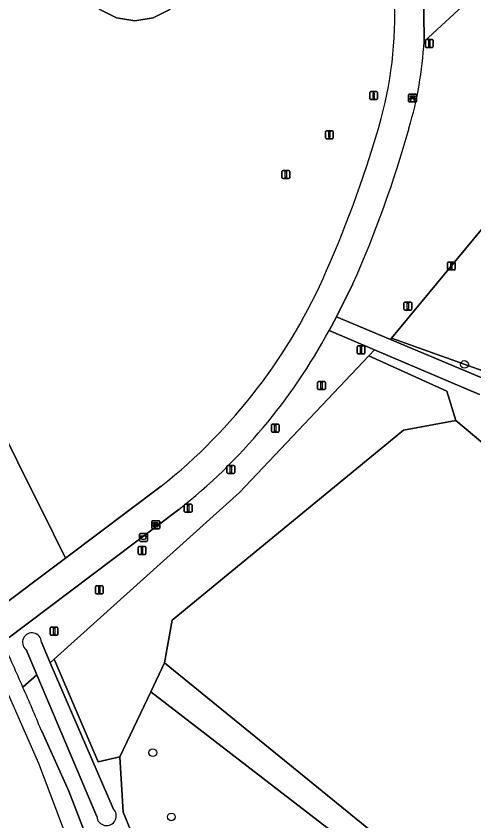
# Model space of a CAD drawing. Extents: x 160455 to 162082, y 388339 to 389736.
# Drawn here: x 160689.7 to 160747.8, y 388521.8 to 388623.8 of the extents above; entities that cross this region are included whole.
import ezdxf

# ---------------------------------------------------------------- set-up
doc = ezdxf.new("R2010")
doc.units = 0
for name, color, linetype in [('IMGEO_Afvalbak', 7, 'Continuous'), ('IMGEO_Bank', 7, 'Continuous'), ('IMGEO_Boom', 7, 'Continuous'), ('IMGEO_Fietspad_gesloten', 7, 'Continuous'), ('IMGEO_Groenvoorziening', 7, 'Continuous'), ('IMGEO_Lichtmast', 7, 'Continuous'), ('IMGEO_Loofbos', 7, 'Continuous'), ('IMGEO_Terreindeel_halfverhard', 7, 'Continuous'), ('IMGEO_Voetpad_halfverhard', 7, 'Continuous'), ('IMGEO_Voetpad_open', 7, 'Continuous'), ('IMGEO_Waterloop', 7, 'Continuous')]:
    doc.layers.add(name, color=color, linetype=linetype)

msp = doc.modelspace()

# ---------------------------------------------------------------- linework, layer by layer
at = {"layer": 'IMGEO_Afvalbak'}
for p, q in [((160705.39, 388557.31), (160705.39, 388558.11)), ((160705.39, 388558.11), (160705.39, 388557.31)), ((160705.49, 388558.21), (160706.28, 388558.21)), ((160706.28, 388558.21), (160705.49, 388558.21)), ((160706.38, 388558.11), (160706.38, 388557.31)), ((160706.38, 388557.31), (160706.38, 388558.11)), ((160706.28, 388557.21), (160705.49, 388557.21)), ((160705.49, 388557.21), (160706.28, 388557.21))]:
    msp.add_line(p, q, dxfattribs=at)
msp.add_lwpolyline([(160705.53, 388557.92), (160706.23, 388557.92), (160706.09, 388557.45), (160705.68, 388557.45), (160705.53, 388557.92)], dxfattribs=at)
for centre, start, end in [((160705.49, 388558.11), 90, 180), ((160705.49, 388558.11), 90, 180), ((160706.28, 388558.11), 0, 90), ((160706.28, 388558.11), 360, 90), ((160705.49, 388557.31), 180, 270), ((160705.49, 388557.31), 180, 270), ((160706.28, 388557.31), 270, 0), ((160706.28, 388557.31), 270, 0)]:
    msp.add_arc(centre, 0.1, start, end, dxfattribs=at)
at = {"layer": 'IMGEO_Bank'}
for p, q in [((160739.48, 388612.99), (160739.48, 388613.83)), ((160739.48, 388613.83), (160739.48, 388612.99)), ((160739.56, 388613.92), (160740.4, 388613.92)), ((160740.4, 388613.92), (160739.56, 388613.92)), ((160739.79, 388613.43), (160739.79, 388613.53)), ((160739.83, 388613.53), (160739.83, 388613.43)), ((160740.12, 388613.54), (160739.84, 388613.54)), ((160740.13, 388613.43), (160740.13, 388613.53)), ((160740.17, 388613.53), (160740.17, 388613.43)), ((160740.48, 388613.84), (160740.48, 388613)), ((160740.48, 388613), (160740.48, 388613.84)), ((160740.41, 388612.92), (160739.57, 388612.92)), ((160739.57, 388612.92), (160740.41, 388612.92)), ((160740.18, 388613.32), (160739.78, 388613.32)), ((160739.84, 388613.42), (160740.12, 388613.42)), ((160706.93, 388558.89), (160706.93, 388559.73)), ((160706.93, 388559.73), (160706.93, 388558.89)), ((160707, 388559.82), (160707.84, 388559.82)), ((160707.84, 388559.82), (160707, 388559.82)), ((160707.24, 388559.32), (160707.24, 388559.43)), ((160707.28, 388559.43), (160707.28, 388559.32)), ((160707.57, 388559.43), (160707.29, 388559.43)), ((160707.58, 388559.32), (160707.58, 388559.43)), ((160707.62, 388559.43), (160707.62, 388559.32)), ((160707.93, 388559.74), (160707.93, 388558.9)), ((160707.93, 388558.9), (160707.93, 388559.74)), ((160707.85, 388558.82), (160707.01, 388558.82)), ((160707.01, 388558.82), (160707.85, 388558.82)), ((160707.62, 388559.21), (160707.23, 388559.21)), ((160707.29, 388559.32), (160707.57, 388559.32))]:
    msp.add_line(p, q, dxfattribs=at)
for points in [[(160739.78, 388613.54), (160739.7, 388613.54), (160739.7, 388613.7), (160740.26, 388613.7), (160740.26, 388613.54), (160740.18, 388613.54)], [(160739.73, 388613.32), (160739.59, 388613.32), (160739.7, 388613.42), (160739.78, 388613.42)], [(160739.78, 388613.31), (160739.78, 388613.1), (160739.73, 388613.1), (160739.73, 388613.31)], [(160740.18, 388613.42), (160740.26, 388613.42), (160740.37, 388613.32), (160740.23, 388613.32)], [(160740.23, 388613.31), (160740.23, 388613.1), (160740.18, 388613.1), (160740.18, 388613.31)], [(160707.23, 388559.43), (160707.14, 388559.43), (160707.14, 388559.6), (160707.71, 388559.6), (160707.71, 388559.43), (160707.63, 388559.43)], [(160707.18, 388559.21), (160707.03, 388559.21), (160707.14, 388559.32), (160707.23, 388559.32)], [(160707.23, 388559.21), (160707.23, 388559), (160707.18, 388559), (160707.18, 388559.21)], [(160707.63, 388559.32), (160707.71, 388559.32), (160707.82, 388559.21), (160707.68, 388559.21)], [(160707.67, 388559.21), (160707.67, 388559), (160707.63, 388559), (160707.63, 388559.21)]]:
    msp.add_lwpolyline(points, dxfattribs=at)
for centre, radius, start, end in [((160739.56, 388613.84), 0.0779, 92.4484, 184.2845), ((160739.56, 388613.84), 0.0779, 92.4484, 184.2845), ((160739.78, 388613.53), 0.00671, 2.8957, 87.1043), ((160739.84, 388613.53), 0.00671, 92.8957, 177.1043), ((160740.12, 388613.53), 0.00671, 2.8957, 87.1043), ((160740.18, 388613.53), 0.00671, 92.8957, 177.1043), ((160740.4, 388613.84), 0.0779, 2.4484, 94.2845), ((160740.4, 388613.84), 0.0779, 2.4484, 94.2845), ((160739.56, 388613), 0.0779, 182.4484, 274.2845), ((160739.56, 388613), 0.0779, 182.4484, 274.2845), ((160739.73, 388613.31), 0.00671, 2.8957, 87.1043), ((160739.78, 388613.43), 0.00671, 272.8957, 357.1043), ((160739.79, 388613.31), 0.00671, 92.8957, 177.1043), ((160739.84, 388613.43), 0.00671, 182.8957, 267.1043), ((160740.12, 388613.43), 0.00671, 272.8957, 357.1043), ((160740.18, 388613.43), 0.00671, 182.8957, 267.1043), ((160740.18, 388613.31), 0.00671, 2.8957, 87.1043), ((160740.23, 388613.31), 0.00671, 92.8957, 177.1043), ((160740.4, 388613), 0.0779, 272.4484, 4.2845), ((160740.4, 388613), 0.0779, 272.4484, 4.2845), ((160707.01, 388559.74), 0.0779, 92.4484, 184.2845), ((160707.01, 388559.74), 0.0779, 92.4484, 184.2845), ((160707.23, 388559.43), 0.00671, 2.8957, 87.1043), ((160707.29, 388559.43), 0.00671, 92.8957, 177.1043), ((160707.57, 388559.43), 0.00671, 2.8957, 87.1043), ((160707.63, 388559.43), 0.00671, 92.8957, 177.1043), ((160707.85, 388559.74), 0.0779, 2.4484, 94.2845), ((160707.85, 388559.74), 0.0779, 2.4484, 94.2845), ((160707.01, 388558.89), 0.0779, 182.4484, 274.2845), ((160707.01, 388558.89), 0.0779, 182.4484, 274.2845), ((160707.18, 388559.21), 0.00671, 2.8957, 87.1043), ((160707.23, 388559.32), 0.00671, 272.8957, 357.1043), ((160707.23, 388559.21), 0.00671, 92.8957, 177.1043), ((160707.29, 388559.32), 0.00671, 182.8957, 267.1043), ((160707.57, 388559.32), 0.00671, 272.8957, 357.1043), ((160707.63, 388559.32), 0.00671, 182.8957, 267.1043), ((160707.62, 388559.21), 0.00671, 2.8957, 87.1043), ((160707.68, 388559.21), 0.00671, 92.8957, 177.1043), ((160707.85, 388558.89), 0.0779, 272.4484, 4.2845), ((160707.85, 388558.89), 0.0779, 272.4484, 4.2845)]:
    msp.add_arc(centre, radius, start, end, dxfattribs=at)
at = {"layer": 'IMGEO_Boom'}
for centre in [(160746.56, 388579.65), (160707.06, 388530.43), (160709.4, 388522.28)]:
    msp.add_circle(centre, 0.489, dxfattribs=at)
at = {"layer": 'IMGEO_Fietspad_gesloten'}
for points in [[(160574.82, 388710.91), (160574.14, 388711.72), (160572.35, 388710.06), (160572.35, 388710.06), (160587.45, 388694.96), (160611.83, 388666.53), (160639.49, 388627.54), (160648.43, 388611.61), (160655.95, 388600.93), (160660.01, 388593.71), (160679, 388559.85), (160692.55, 388529.11), (160702.86, 388501.79), (160707.89, 388486.56), (160715.28, 388462.44), (160720.45, 388424.01), (160723.24, 388373.68), (160723.03, 388370.89)], [(160741.44, 388620.59), (160741.36, 388627.9)], [(160729.41, 388583.95), (160730.35, 388585.68), (160732.41, 388589.87)], [(160708.11, 388564.2), (160695.99, 388555.1), (160686.45, 388547.94), (160688.1, 388544.3), (160688.39, 388544.67), (160710.35, 388561.25)], [(160723.03, 388370.89), (160725.06, 388371.05), (160722.24, 388417.23), (160722.1, 388419.34), (160721.07, 388434.54), (160718.42, 388455.16), (160718.37, 388455.44), (160712.46, 388480.25), (160708.52, 388492.94), (160708.48, 388493.05), (160707.71, 388495.4), (160706.62, 388498.89), (160706.25, 388500), (160696.43, 388525.56), (160692.98, 388533.16), (160692.9, 388533.3)]]:
    msp.add_lwpolyline(points, dxfattribs=at)
for centre, radius, start, end in [((160685.34, 388624.21), 52.41, 345.1892, 21.3907), ((160694.2, 388623.12), 47.3, 343.3865, 356.936), ((160598.35, 388649.46), 142.98, 336.1024, 344.3172), ((160601.83, 388648.15), 143, 335.948, 344.3584), ((160664.14, 388619.64), 70.76, 308.4231, 336.599), ((160664.76, 388618.88), 73.48, 308.3435, 331.6187), ((160385.54, 388405.43), 332.9, 23.6, 24.6552), ((160400.48, 388412.03), 316.57, 22.5231, 23.5875)]:
    msp.add_arc(centre, radius, start, end, dxfattribs=at)
at = {"layer": 'IMGEO_Groenvoorziening'}
for points in [[(160581.5, 388727.64), (160577.24, 388725.8), (160586.74, 388715.47), (160592.32, 388709.41), (160615, 388684.74), (160633.74, 388660.65), (160652.29, 388633.02), (160671.22, 388604.84), (160677.84, 388591.55), (160680.76, 388585.67), (160694.46, 388558.16), (160695.99, 388555.1), (160708.11, 388564.2)], [(160694.46, 388558.16), (160680.76, 388585.67), (160677.84, 388591.55), (160671.22, 388604.84), (160652.29, 388633.02), (160633.74, 388660.65), (160615, 388684.74), (160592.32, 388709.41), (160586.74, 388715.47), (160577.24, 388725.8), (160572.21, 388723.64), (160576.5, 388717.27), (160606.92, 388683.53)], [(160732.41, 388589.87), (160730.35, 388585.68), (160737.18, 388582.81), (160737.31, 388582.96), (160767.46, 388619.42), (160774.68, 388628.16), (160769.46, 388638.87), (160769.19, 388639.42), (160766.89, 388644.08), (160741.44, 388620.59)], [(160782.48, 388612.15), (160774.68, 388628.16), (160767.46, 388619.42), (160780.73, 388601.01), (160762.87, 388583.45), (160753.49, 388577.19), (160737.31, 388582.96), (160737.18, 388582.81), (160749.27, 388577.72), (160754.91, 388575.03), (160758.62, 388573.27), (160761.84, 388571.62), (160764.37, 388569.92), (160780.05, 388559.9), (160785.48, 388556.64)], [(160692.93, 388544.45), (160694.06, 388541.82), (160694.57, 388542.28), (160718.04, 388563.4), (160734.44, 388580.72), (160735.17, 388581.49), (160729.41, 388583.95)], [(160748.45, 388575.82), (160735.17, 388581.49), (160734.44, 388580.72), (160744.31, 388576.26), (160745.48, 388572.54), (160793.06, 388532.57), (160793.88, 388524.92), (160793.2, 388519.2)], [(160710.35, 388561.25), (160688.39, 388544.67), (160688.1, 388544.3)], [(160686.45, 388547.94), (160695.99, 388555.1), (160694.46, 388558.16)], [(160690.6, 388538.71), (160692.35, 388540.28), (160690.99, 388543.51)], [(160729.72, 388485.57), (160731.02, 388484.78), (160735.24, 388491.72), (160723.25, 388500), (160708.53, 388510.17), (160703.31, 388522.9), (160702.88, 388529.91), (160700.13, 388529.26), (160694.57, 388542.28), (160694.06, 388541.82), (160702.03, 388523.34)], [(160734.65, 388520.57), (160708.52, 388541.82), (160706.79, 388538.15), (160733.16, 388517.82)], [(160699.96, 388522.32), (160692.35, 388540.28), (160690.6, 388538.71)], [(160692.9, 388533.3), (160692.98, 388533.16), (160696.43, 388525.56), (160706.25, 388500), (160706.62, 388498.89), (160707.71, 388495.4)]]:
    msp.add_lwpolyline(points, dxfattribs=at)
msp.add_lwpolyline([(160702.45, 388637.92), (160704.77, 388638.29), (160707.11, 388637.92), (160709.21, 388636.85), (160710.88, 388635.19), (160711.95, 388633.08), (160712.32, 388630.75), (160711.95, 388628.42), (160710.88, 388626.32), (160709.21, 388624.65), (160707.11, 388623.58), (160704.77, 388623.21), (160702.45, 388623.58), (160700.34, 388624.65), (160698.67, 388626.32), (160697.6, 388628.42), (160697.23, 388630.75), (160697.6, 388633.08), (160698.67, 388635.19), (160700.34, 388636.85)], close=True, dxfattribs=at)
for centre, radius, start, end in [((160685.34, 388624.21), 52.41, 345.1892, 21.3907), ((160694.2, 388623.12), 47.3, 343.3865, 356.936), ((160598.35, 388649.46), 142.98, 336.1024, 344.3172), ((160601.83, 388648.15), 143, 335.948, 344.3584), ((160664.14, 388619.64), 70.76, 308.4231, 336.599), ((160664.76, 388618.88), 73.48, 308.3435, 331.6187), ((160691.74, 388544.42), 1.19, 1.336, 230.5383), ((160385.54, 388405.43), 332.9, 23.6, 24.6552), ((160400.48, 388412.03), 316.57, 22.5231, 23.5875), ((160701.19, 388522.42), 1.24, 184.8886, 47.5088)]:
    msp.add_arc(centre, radius, start, end, dxfattribs=at)
at = {"layer": 'IMGEO_Lichtmast'}
for p, q in [((160741.6, 388619.94), (160741.6, 388620.74)), ((160741.6, 388620.74), (160741.6, 388619.94)), ((160741.7, 388620.84), (160742.49, 388620.84)), ((160742.49, 388620.84), (160741.7, 388620.84)), ((160742.59, 388620.74), (160742.59, 388619.94)), ((160742.59, 388619.94), (160742.59, 388620.74)), ((160742.49, 388619.84), (160741.7, 388619.84)), ((160741.7, 388619.84), (160742.49, 388619.84)), ((160734.56, 388613.33), (160734.56, 388614.13)), ((160734.56, 388614.13), (160734.56, 388613.33)), ((160734.66, 388614.23), (160735.44, 388614.23)), ((160735.44, 388614.23), (160734.66, 388614.23)), ((160735.54, 388614.13), (160735.54, 388613.33)), ((160735.54, 388613.33), (160735.54, 388614.13)), ((160735.44, 388613.23), (160734.66, 388613.23)), ((160734.66, 388613.23), (160735.44, 388613.23)), ((160728.94, 388608.37), (160728.94, 388609.17)), ((160728.94, 388609.17), (160728.94, 388608.37)), ((160729.04, 388609.27), (160729.83, 388609.27)), ((160729.83, 388609.27), (160729.04, 388609.27)), ((160729.93, 388609.17), (160729.93, 388608.37)), ((160729.93, 388608.37), (160729.93, 388609.17)), ((160729.83, 388608.27), (160729.04, 388608.27)), ((160729.04, 388608.27), (160729.83, 388608.27)), ((160723.42, 388603.32), (160723.42, 388604.12)), ((160723.42, 388604.12), (160723.42, 388603.32)), ((160723.52, 388604.22), (160724.31, 388604.22)), ((160724.31, 388604.22), (160723.52, 388604.22)), ((160724.41, 388604.12), (160724.41, 388603.32)), ((160724.41, 388603.32), (160724.41, 388604.12)), ((160724.31, 388603.22), (160723.52, 388603.22)), ((160723.52, 388603.22), (160724.31, 388603.22)), ((160744.4, 388591.73), (160744.4, 388592.53)), ((160744.4, 388592.53), (160744.4, 388591.73)), ((160744.5, 388592.63), (160745.29, 388592.63)), ((160745.29, 388592.63), (160744.5, 388592.63)), ((160745.39, 388592.53), (160745.39, 388591.73)), ((160745.39, 388591.73), (160745.39, 388592.53)), ((160745.29, 388591.63), (160744.5, 388591.63)), ((160744.5, 388591.63), (160745.29, 388591.63)), ((160738.88, 388586.64), (160738.88, 388587.44)), ((160738.88, 388587.44), (160738.88, 388586.64)), ((160738.98, 388587.54), (160739.77, 388587.54)), ((160739.77, 388587.54), (160738.98, 388587.54)), ((160739.87, 388587.44), (160739.87, 388586.64)), ((160739.87, 388586.64), (160739.87, 388587.44)), ((160739.77, 388586.54), (160738.98, 388586.54)), ((160738.98, 388586.54), (160739.77, 388586.54)), ((160732.95, 388581.09), (160732.95, 388581.89)), ((160732.95, 388581.89), (160732.95, 388581.09)), ((160733.05, 388581.99), (160733.84, 388581.99)), ((160733.84, 388581.99), (160733.05, 388581.99)), ((160733.94, 388581.89), (160733.94, 388581.09)), ((160733.94, 388581.09), (160733.94, 388581.89)), ((160733.84, 388580.99), (160733.05, 388580.99)), ((160733.05, 388580.99), (160733.84, 388580.99)), ((160727.95, 388576.57), (160727.95, 388577.37)), ((160727.95, 388577.37), (160727.95, 388576.57)), ((160728.05, 388577.47), (160728.84, 388577.47)), ((160728.84, 388577.47), (160728.05, 388577.47)), ((160728.94, 388577.37), (160728.94, 388576.57)), ((160728.94, 388576.57), (160728.94, 388577.37)), ((160728.84, 388576.47), (160728.05, 388576.47)), ((160728.05, 388576.47), (160728.84, 388576.47)), ((160722.08, 388571.17), (160722.08, 388571.97)), ((160722.08, 388571.97), (160722.08, 388571.17)), ((160722.18, 388572.07), (160722.97, 388572.07)), ((160722.97, 388572.07), (160722.18, 388572.07)), ((160723.07, 388571.97), (160723.07, 388571.17)), ((160723.07, 388571.17), (160723.07, 388571.97)), ((160722.97, 388571.07), (160722.18, 388571.07)), ((160722.18, 388571.07), (160722.97, 388571.07)), ((160716.45, 388565.93), (160716.45, 388566.73)), ((160716.45, 388566.73), (160716.45, 388565.93)), ((160716.55, 388566.83), (160717.34, 388566.83)), ((160717.34, 388566.83), (160716.55, 388566.83)), ((160717.44, 388566.73), (160717.44, 388565.93)), ((160717.44, 388565.93), (160717.44, 388566.73)), ((160717.34, 388565.83), (160716.55, 388565.83)), ((160716.55, 388565.83), (160717.34, 388565.83)), ((160711.04, 388561.02), (160711.04, 388561.82)), ((160711.04, 388561.82), (160711.04, 388561.02)), ((160711.14, 388561.92), (160711.93, 388561.92)), ((160711.93, 388561.92), (160711.14, 388561.92)), ((160712.03, 388561.82), (160712.03, 388561.02)), ((160712.03, 388561.02), (160712.03, 388561.82)), ((160711.93, 388560.92), (160711.14, 388560.92)), ((160711.14, 388560.92), (160711.93, 388560.92)), ((160705.2, 388555.66), (160705.2, 388556.46)), ((160705.2, 388556.46), (160705.2, 388555.66)), ((160705.3, 388556.56), (160706.09, 388556.56)), ((160706.09, 388556.56), (160705.3, 388556.56)), ((160706.19, 388556.46), (160706.19, 388555.66)), ((160706.19, 388555.66), (160706.19, 388556.46)), ((160706.09, 388555.56), (160705.3, 388555.56)), ((160705.3, 388555.56), (160706.09, 388555.56)), ((160699.78, 388550.66), (160699.78, 388551.46)), ((160699.78, 388551.46), (160699.78, 388550.66)), ((160699.88, 388551.56), (160700.67, 388551.56)), ((160700.67, 388551.56), (160699.88, 388551.56)), ((160700.77, 388551.46), (160700.77, 388550.66)), ((160700.77, 388550.66), (160700.77, 388551.46)), ((160700.67, 388550.56), (160699.88, 388550.56)), ((160699.88, 388550.56), (160700.67, 388550.56)), ((160694.05, 388545.42), (160694.05, 388546.22)), ((160694.05, 388546.22), (160694.05, 388545.42)), ((160694.15, 388546.32), (160694.94, 388546.32)), ((160694.94, 388546.32), (160694.15, 388546.32)), ((160695.04, 388546.22), (160695.04, 388545.42)), ((160695.04, 388545.42), (160695.04, 388546.22)), ((160694.94, 388545.32), (160694.15, 388545.32)), ((160694.15, 388545.32), (160694.94, 388545.32))]:
    msp.add_line(p, q, dxfattribs=at)
for points in [[(160742.02, 388620.71), (160742.17, 388620.71), (160742.17, 388619.96), (160742.02, 388619.96), (160742.02, 388620.71)], [(160734.97, 388614.1), (160735.12, 388614.1), (160735.12, 388613.35), (160734.97, 388613.35), (160734.97, 388614.1)], [(160729.36, 388609.15), (160729.51, 388609.15), (160729.51, 388608.4), (160729.36, 388608.4), (160729.36, 388609.15)], [(160723.84, 388604.1), (160723.99, 388604.1), (160723.99, 388603.35), (160723.84, 388603.35), (160723.84, 388604.1)], [(160744.82, 388592.51), (160744.97, 388592.51), (160744.97, 388591.76), (160744.82, 388591.76), (160744.82, 388592.51)], [(160739.3, 388587.41), (160739.45, 388587.41), (160739.45, 388586.66), (160739.3, 388586.66), (160739.3, 388587.41)], [(160733.37, 388581.86), (160733.52, 388581.86), (160733.52, 388581.11), (160733.37, 388581.11), (160733.37, 388581.86)], [(160728.37, 388577.35), (160728.52, 388577.35), (160728.52, 388576.6), (160728.37, 388576.6), (160728.37, 388577.35)], [(160722.5, 388571.95), (160722.65, 388571.95), (160722.65, 388571.2), (160722.5, 388571.2), (160722.5, 388571.95)], [(160716.87, 388566.7), (160717.02, 388566.7), (160717.02, 388565.95), (160716.87, 388565.95), (160716.87, 388566.7)], [(160711.46, 388561.79), (160711.61, 388561.79), (160711.61, 388561.04), (160711.46, 388561.04), (160711.46, 388561.79)], [(160705.62, 388556.44), (160705.77, 388556.44), (160705.77, 388555.69), (160705.62, 388555.69), (160705.62, 388556.44)], [(160700.2, 388551.43), (160700.35, 388551.43), (160700.35, 388550.68), (160700.2, 388550.68), (160700.2, 388551.43)], [(160694.47, 388546.2), (160694.62, 388546.2), (160694.62, 388545.45), (160694.47, 388545.45), (160694.47, 388546.2)]]:
    msp.add_lwpolyline(points, dxfattribs=at)
for centre, start, end in [((160741.7, 388620.74), 90, 180), ((160741.7, 388620.74), 90, 180), ((160742.49, 388620.74), 0, 90), ((160742.49, 388620.74), 360, 90), ((160741.7, 388619.94), 180, 270), ((160741.7, 388619.94), 180, 270), ((160742.49, 388619.94), 270, 0), ((160742.49, 388619.94), 270, 0), ((160734.66, 388614.13), 90, 180), ((160734.66, 388614.13), 90, 180), ((160735.44, 388614.13), 0, 90), ((160735.44, 388614.13), 360, 90), ((160734.66, 388613.33), 180, 270), ((160734.66, 388613.33), 180, 270), ((160735.44, 388613.33), 270, 0), ((160735.44, 388613.33), 270, 0), ((160729.04, 388609.17), 90, 180), ((160729.04, 388609.17), 90, 180), ((160729.04, 388608.37), 180, 270), ((160729.04, 388608.37), 180, 270), ((160729.83, 388609.17), 0, 90), ((160729.83, 388609.17), 360, 90), ((160729.83, 388608.37), 270, 0), ((160729.83, 388608.37), 270, 0), ((160723.52, 388604.12), 90, 180), ((160723.52, 388604.12), 90, 180), ((160723.52, 388603.32), 180, 270), ((160723.52, 388603.32), 180, 270), ((160724.31, 388604.12), 0, 90), ((160724.31, 388604.12), 360, 90), ((160724.31, 388603.32), 270, 0), ((160724.31, 388603.32), 270, 0), ((160744.5, 388592.53), 90, 180), ((160744.5, 388592.53), 90, 180), ((160745.29, 388592.53), 0, 90), ((160745.29, 388592.53), 360, 90), ((160744.5, 388591.73), 180, 270), ((160744.5, 388591.73), 180, 270), ((160745.29, 388591.73), 270, 0), ((160745.29, 388591.73), 270, 0), ((160738.98, 388587.44), 90, 180), ((160738.98, 388587.44), 90, 180), ((160739.77, 388587.44), 0, 90), ((160739.77, 388587.44), 360, 90), ((160738.98, 388586.64), 180, 270), ((160738.98, 388586.64), 180, 270), ((160739.77, 388586.64), 270, 0), ((160739.77, 388586.64), 270, 0), ((160733.05, 388581.89), 90, 180), ((160733.05, 388581.89), 90, 180), ((160733.84, 388581.89), 0, 90), ((160733.84, 388581.89), 360, 90), ((160733.05, 388581.09), 180, 270), ((160733.05, 388581.09), 180, 270), ((160733.84, 388581.09), 270, 0), ((160733.84, 388581.09), 270, 0), ((160728.05, 388577.37), 90, 180), ((160728.05, 388577.37), 90, 180), ((160728.84, 388577.37), 0, 90), ((160728.84, 388577.37), 360, 90), ((160728.05, 388576.57), 180, 270), ((160728.05, 388576.57), 180, 270), ((160728.84, 388576.57), 270, 0), ((160728.84, 388576.57), 270, 0), ((160722.18, 388571.97), 90, 180), ((160722.18, 388571.97), 90, 180), ((160722.97, 388571.97), 0, 90), ((160722.97, 388571.97), 360, 90), ((160722.18, 388571.17), 180, 270), ((160722.18, 388571.17), 180, 270), ((160722.97, 388571.17), 270, 0), ((160722.97, 388571.17), 270, 0), ((160716.55, 388566.73), 90, 180), ((160716.55, 388566.73), 90, 180), ((160717.34, 388566.73), 0, 90), ((160717.34, 388566.73), 360, 90), ((160716.55, 388565.93), 180, 270), ((160716.55, 388565.93), 180, 270), ((160717.34, 388565.93), 270, 0), ((160717.34, 388565.93), 270, 0), ((160711.14, 388561.82), 90, 180), ((160711.14, 388561.82), 90, 180), ((160711.93, 388561.82), 0, 90), ((160711.93, 388561.82), 360, 90), ((160711.14, 388561.02), 180, 270), ((160711.14, 388561.02), 180, 270), ((160711.93, 388561.02), 270, 0), ((160711.93, 388561.02), 270, 0), ((160705.3, 388556.46), 90, 180), ((160705.3, 388556.46), 90, 180), ((160706.09, 388556.46), 0, 90), ((160706.09, 388556.46), 360, 90), ((160705.3, 388555.66), 180, 270), ((160705.3, 388555.66), 180, 270), ((160706.09, 388555.66), 270, 0), ((160706.09, 388555.66), 270, 0), ((160699.88, 388551.46), 90, 180), ((160699.88, 388551.46), 90, 180), ((160700.67, 388551.46), 0, 90), ((160700.67, 388551.46), 360, 90), ((160699.88, 388550.66), 180, 270), ((160699.88, 388550.66), 180, 270), ((160700.67, 388550.66), 270, 0), ((160700.67, 388550.66), 270, 0), ((160694.15, 388546.22), 90, 180), ((160694.15, 388546.22), 90, 180), ((160694.94, 388546.22), 0, 90), ((160694.94, 388546.22), 360, 90), ((160694.15, 388545.42), 180, 270), ((160694.15, 388545.42), 180, 270), ((160694.94, 388545.42), 270, 0), ((160694.94, 388545.42), 270, 0)]:
    msp.add_arc(centre, 0.1, start, end, dxfattribs=at)
at = {"layer": 'IMGEO_Loofbos'}
for points in [[(160780.73, 388601.01), (160767.46, 388619.42), (160737.31, 388582.96), (160753.49, 388577.19), (160762.87, 388583.45)], [(160708.52, 388541.82), (160709.5, 388547.22), (160738.81, 388571.3), (160745.48, 388572.54), (160744.31, 388576.26), (160734.44, 388580.72), (160718.04, 388563.4), (160694.57, 388542.28), (160700.13, 388529.26), (160702.88, 388529.91), (160706.79, 388538.15)], [(160793.06, 388532.57), (160745.48, 388572.54), (160738.81, 388571.3), (160709.5, 388547.22), (160708.52, 388541.82), (160734.65, 388520.57), (160743.5, 388504.54), (160751.4, 388500.98), (160756.14, 388497.21), (160773.29, 388488.61), (160775.53, 388489.97), (160782.57, 388486.54), (160784.96, 388489.39), (160781.71, 388492.39), (160782.97, 388494.57), (160776.68, 388501.11), (160781.96, 388504.35), (160785.5, 388507.14), (160788.91, 388511.3), (160791.7, 388515.59), (160793.2, 388519.2), (160793.88, 388524.92)], [(160742.01, 388502.86), (160733.16, 388517.82), (160706.79, 388538.15), (160702.88, 388529.91), (160703.31, 388522.9), (160708.53, 388510.17), (160723.25, 388500), (160735.24, 388491.72)]]:
    msp.add_lwpolyline(points, close=True, dxfattribs=at)
at = {"layer": 'IMGEO_Terreindeel_halfverhard'}
msp.add_lwpolyline([(160712.32, 388630.75), (160711.95, 388633.08), (160710.88, 388635.19), (160709.21, 388636.85), (160707.11, 388637.92), (160704.77, 388638.29), (160702.45, 388637.92), (160700.34, 388636.85), (160698.67, 388635.19), (160697.6, 388633.08), (160697.23, 388630.75), (160697.6, 388628.42), (160698.67, 388626.32), (160700.34, 388624.65), (160702.45, 388623.58), (160704.77, 388623.21), (160707.11, 388623.58), (160709.21, 388624.65), (160710.88, 388626.32), (160711.95, 388628.42)], close=True, dxfattribs=at)
at = {"layer": 'IMGEO_Voetpad_halfverhard'}
msp.add_lwpolyline([(160785.48, 388556.64), (160780.05, 388559.9), (160764.37, 388569.92), (160761.84, 388571.62), (160758.62, 388573.27), (160754.91, 388575.03), (160749.27, 388577.72), (160737.18, 388582.81), (160730.35, 388585.68), (160729.41, 388583.95), (160735.17, 388581.49), (160748.45, 388575.82)], dxfattribs=at)
at = {"layer": 'IMGEO_Voetpad_open'}
msp.add_lwpolyline([(160741.36, 388627.9), (160741.44, 388620.59), (160766.89, 388644.08), (160765.76, 388646.37), (160745.68, 388627.87)], dxfattribs=at)
at = {"layer": 'IMGEO_Waterloop'}
for points in [[(160702.03, 388523.34), (160694.06, 388541.82), (160692.93, 388544.45)], [(160690.99, 388543.51), (160692.35, 388540.28), (160699.96, 388522.32)]]:
    msp.add_lwpolyline(points, dxfattribs=at)
for centre, radius, start, end in [((160691.74, 388544.42), 1.19, 1.336, 230.5383), ((160701.19, 388522.42), 1.24, 184.8886, 47.5088)]:
    msp.add_arc(centre, radius, start, end, dxfattribs=at)

doc.saveas('drawing.dxf')
